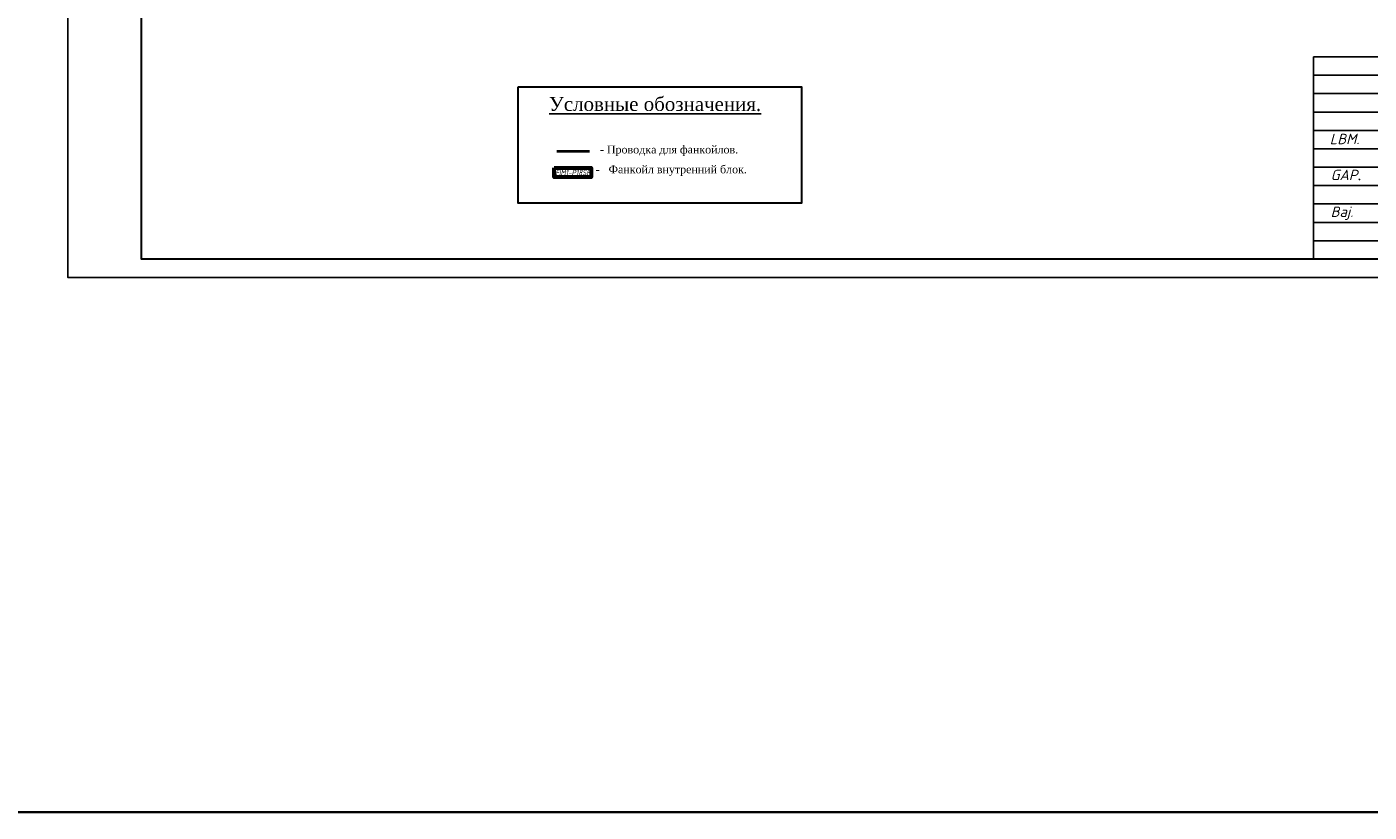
# Model space of a CAD drawing. Header units: millimetres. Extents: x 1114507 to 93926427, y 174473 to 817039.
# Tile 369 of 483: x 1887880 to 1924367, y 741235 to 762588. Entities that reach past the tile are written whole.
import ezdxf
from ezdxf.enums import TextEntityAlignment as Align

# ---------------------------------------------------------------- set-up
doc = ezdxf.new("R2010")
doc.units = ezdxf.units.MM
doc.layers.add('(002) Рамка', color=7, linetype='Continuous')
doc.layers.add('chiller fankoyl', color=7, linetype='Continuous')
for name, color, linetype, lineweight in [('.освишения.А.', 1, 'Continuous', 30), ('Radiator', 40, 'Continuous', 60), ('электрика', 5, 'Continuous', 50)]:
    doc.layers.add(name, color=color, linetype=linetype, lineweight=lineweight)
doc.styles.add('ISOC-330-0.77', font='isocpeui.ttf', dxfattribs={"width": 0.77, "height": 330})
doc.styles.get("Standard").update_dxf_attribs({"font": 'isocpeui.ttf'})
doc.styles.add('TIMES', font='times.ttf')
doc.styles.add('WMF-Times New Roman0', font='times.ttf')

# ---------------------------------------------------------------- blocks, each defined once
blk = doc.blocks.new('dhyjfyuk')
for p, q in [((4383414, -1184524), (4383414, -1212024)), ((4383414, -1184524), (4383414, -1212024)), ((4383414, -1184524), (4383414, -1212024)), ((4475914, -1184524), (4383414, -1184524)), ((4415914, -1187024), (4383414, -1187024)), ((4415914, -1189524), (4383414, -1189524)), ((4415914, -1192024), (4383414, -1192024)), ((4415914, -1194524), (4383414, -1194524)), ((4383414, -1197024), (4475914, -1197024)), ((4383414, -1199524), (4415914, -1199524)), ((4383414, -1202024), (4415914, -1202024)), ((4383414, -1204524), (4475914, -1204524)), ((4383414, -1207024), (4415914, -1207024)), ((4383414, -1209524), (4415914, -1209524))]:
    blk.add_line(p, q)
at = {"style": 'WMF-Times New Roman0'}
for s, insert, char_height, width, attachment_point in [('\\pi924.63548;{\\fISOCPEUR|b0|i1|c0|p34;Samarqand viloyati Toyloq tumani "\\fISOCPEUR|b0|i1|c204|p34;Хо\\fISOCPEUR|b0|i1|c0|p34;n\\fISOCPEUR|b0|i1|c204|p34;с\\fISOCPEUR|b0|i1|c0|p34;h\\fISOCPEUR|b0|i1|c204|p34;о\\fISOCPEUR|b0|i1|c0|p34;rb\\fISOCPEUR|b0|i1|c204|p34;о\\fISOCPEUR|b0|i1|c0|p34;g\'" \\fISOCPEUR|b0|i1|c204|p34;М\\fISOCPEUR|b0|i1|c0|p34;FY dagi 11-son \\P\\pi16770.62033;maktabni rekonstruksiya qilish. \\P\\pi11200.3173;(360 o\'quvchi o\'rinli qo\'shimcha bino qurish).}', (4415422, -1193420), 1400, 60812.6, 4), ('\\pi12888.864;{\\fTimes New Roman|b1|i0|c204|p18;\\C0;MCHJ\\P\\pi2815.884;\\C1;"PARVIZ  PROEKT  SERVIS"\\C0;\\P\\pi9383.364;Samarqand sh.\\C256; }', (4448452, -1205594), 1200, 29788.7, 1)]:
    blk.add_mtext(s, dxfattribs=dict(at, insert=insert, char_height=char_height, width=width, attachment_point=attachment_point))
at = {"width": 6256.98, "attachment_point": 1}
for s, insert, char_height in [('{\\C1;LBM.}', (4385613, -1194981), 1414.3), ('{\\C1;GAP\\fTimes New Roman|b0|i0|c204|p18;.}', (4385736, -1199872), 1414.29), ('{\\C1;Baj.}', (4385736, -1204872), 1414.3)]:
    blk.add_mtext(s, dxfattribs=dict(at, insert=insert, char_height=char_height))
blk = doc.blocks.new('*U1763')
at = {"layer": 'Radiator', "color": 0, "lineweight": 60, "ltscale": 100}
blk.add_lwpolyline([(-500, 0), (500, 0), (500, 250), (-500, 250)], close=True, dxfattribs=at)
at = {"layer": 'Defpoints', "lineweight": 25, "style": 'ISOC-330-0.77', "width": 0.77, "flags": 1}
blk.add_attdef('ТИП', (-161, 299), '', height=150, dxfattribs=at)
at = {"layer": 'Defpoints', "color": 0, "lineweight": 25, "style": 'ISOC-330-0.77', "width": 0.77, "flags": 8}
blk.add_attdef('СЕК', text='', height=150, dxfattribs=at).set_placement((0, 129), align=Align.MIDDLE_CENTER)

msp = doc.modelspace()

# ---------------------------------------------------------------- linework, layer by layer
at = {"layer": '.освишения.А.', "lineweight": 30}
msp.add_lwpolyline([(1901239.6, 760955.2), (1908941.1, 760955.2), (1908941.1, 757790.4), (1901239.6, 757790.4)], close=True, dxfattribs=at)
at = {"color": 4, "lineweight": 40}
msp.add_line((1903175.2, 759197.9), (1902288.9, 759197.9), dxfattribs=at)
at = {"color": 0, "lineweight": 35, "ltscale": 100}
msp.add_lwpolyline([(1114507.2, 817038.9), (2439942.4, 817038.9), (2439942.4, 741234.8), (1114507.2, 741234.8)], close=True, dxfattribs=at)
at = {"color": 5, "elevation": 0}
msp.add_lwpolyline([(1888998.1, 785471.7), (1941856.1, 785471.7), (1941856.1, 755771.7), (1888998.1, 755771.7)], close=True, dxfattribs=at)
at = {"color": 5, "lineweight": 30, "elevation": 0}
msp.add_lwpolyline([(1890998.1, 784971.7), (1941356.1, 784971.7), (1941356.1, 756271.7), (1890998.1, 756271.7)], close=True, dxfattribs=at)
at = {"layer": 'Defpoints', "color": 3, "linetype": 'ByBlock', "elevation": 0}
msp.add_lwpolyline([(1888998.1, 785471.7), (1930998.1, 785471.7), (1930998.1, 755771.7), (1888998.1, 755771.7)], close=True, dxfattribs=at)

# ---------------------------------------------------------------- block references
at = {"layer": '(002) Рамка', "lineweight": 50, "xscale": 0.1999999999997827, "yscale": 0.1999999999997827, "zscale": 0.1999999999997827}
for p in [(321235.3, 998676.5, 0), (368239.9, 998676.5, 0), (424263, 998676.5, 0), (480286.3, 998676.5, 0), (536309.5, 998676.5, 0), (583309.2, 998676.5, 0), (641167.3, 998676.5, 0), (699025.3, 998676.5, 0), (756883.3, 998676.5, 0), (814741.3, 998676.5, 0), (872599.3, 998676.5, 0), (930457.3, 998676.5, 0), (988315.3, 998676.5, 0), (1046173.3, 998676.5, 0)]:
    msp.add_blockref('dhyjfyuk', p, dxfattribs=at)
at = {"layer": 'chiller fankoyl', "color": 0, "lineweight": 30}
ref = msp.add_blockref('*U1763', (1902716.5, 758752.8), dxfattribs=dict(at, xscale=-1, rotation=180))
ref.add_attrib('СЕК', 'FIM1-P18SE', dxfattribs={"layer": 'Defpoints', "color": 0, "lineweight": 25, "height": 150, "style": 'ISOC-330-0.77', "width": 0.77}).set_placement((1902716.6, 758623.7), align=Align.MIDDLE_CENTER)

# ---------------------------------------------------------------- texts
at = {"color": 1, "insert": (1904956.5, 760484.9), "char_height": 376.688, "width": 8751.322, "attachment_point": 5, "line_spacing_factor": 0.8, "style": 'TIMES'}
msp.add_mtext('{\\LУсловные обозначения.}', dxfattribs=at)
at = {"layer": 'электрика', "color": 0, "lineweight": 18, "ltscale": 0.5, "style": 'TIMES'}
msp.add_text('- Проводка для фанкойлов.', height=215.25, dxfattribs=at).set_placement((1903459.1, 759145.6, 35387.3))
at = {"layer": 'электрика', "lineweight": 18, "ltscale": 0.5, "insert": (1905396.4, 758247.4), "char_height": 215.25, "width": 8751.322, "attachment_point": 5, "line_spacing_factor": 0.8, "style": 'TIMES'}
msp.add_mtext('{\\C7;-   \\C256;\\c0;Фанкойл внутренний блок.\\C7; \\P \\P \\P     }', dxfattribs=at)

doc.saveas('drawing.dxf')
